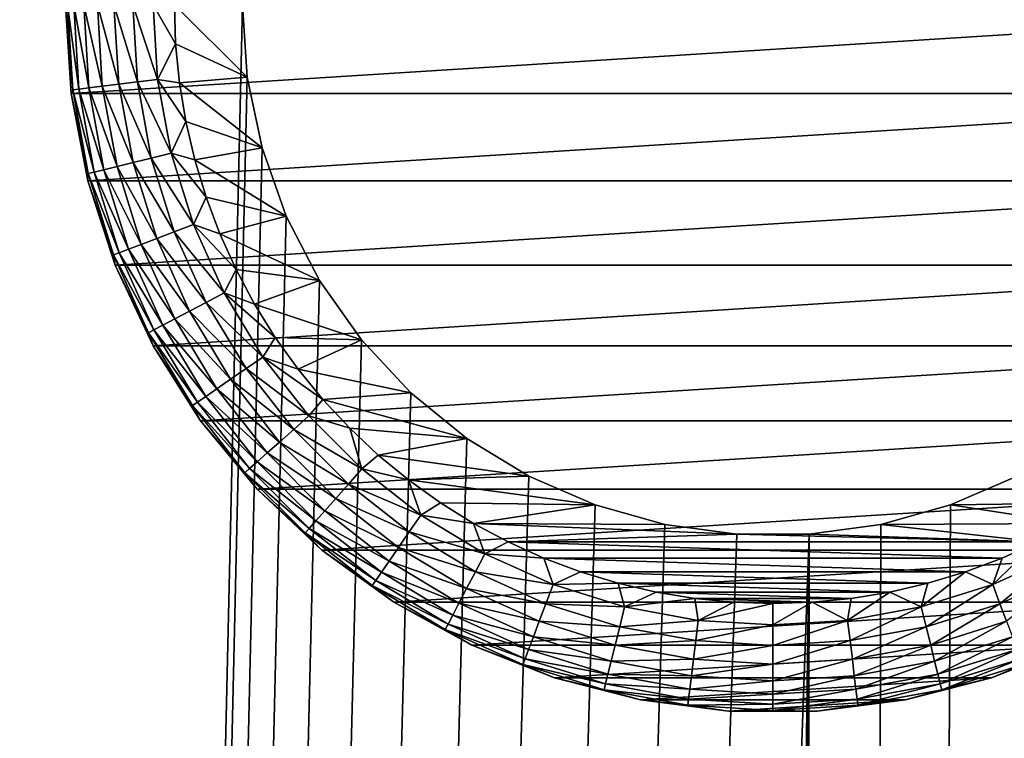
# Model space of a CAD drawing. Extents: x 0 to 500, y -78 to 1006.
# Tile 222 of 312: x 31 to 49, y 877 to 890. Entities that reach past the tile are written whole.
import ezdxf

# ---------------------------------------------------------------- set-up
doc = ezdxf.new("R2010")
doc.units = 0
doc.header["$LTSCALE"] = 65.185185
for name, color, linetype in [('38', 7, 'CONTINUOUS'), ('4', 7, 'CONTINUOUS'), ('43', 7, 'CONTINUOUS'), ('44', 7, 'CONTINUOUS'), ('46', 7, 'CONTINUOUS'), ('52', 7, 'CONTINUOUS'), ('6', 7, 'CONTINUOUS')]:
    doc.layers.add(name, color=color, linetype=linetype)

msp = doc.modelspace()

# ---------------------------------------------------------------- linework, layer by layer
at = {"layer": '38', "color": 7, "linetype": 'CONTINUOUS'}
for points in [[(35.25, 890.2, 15), (35.341, 888.872, 15), (35.25, 890.2, 26), (35.25, 890.2, 15)], [(35.25, 890.2, 26), (35.341, 888.872, 15), (35.341, 888.872, 26), (35.25, 890.2, 26)], [(35.341, 888.872, 15), (35.612, 887.569, 15), (35.341, 888.872, 26), (35.341, 888.872, 15)], [(35.341, 888.872, 26), (35.612, 887.569, 15), (35.612, 887.569, 26), (35.341, 888.872, 26)], [(35.612, 887.569, 15), (36.057, 886.316, 15), (35.612, 887.569, 26), (35.612, 887.569, 15)], [(35.612, 887.569, 26), (36.057, 886.316, 15), (36.057, 886.316, 26), (35.612, 887.569, 26)], [(36.057, 886.316, 15), (36.669, 885.134, 15), (36.057, 886.316, 26), (36.057, 886.316, 15)], [(36.057, 886.316, 26), (36.669, 885.134, 15), (36.669, 885.134, 26), (36.057, 886.316, 26)], [(36.669, 885.134, 15), (37.437, 884.047, 15), (36.669, 885.134, 26), (36.669, 885.134, 15)], [(36.669, 885.134, 26), (37.437, 884.047, 15), (37.437, 884.047, 26), (36.669, 885.134, 26)], [(37.437, 884.047, 15), (38.345, 883.074, 15), (37.437, 884.047, 26), (37.437, 884.047, 15)], [(37.437, 884.047, 26), (38.345, 883.074, 15), (38.345, 883.074, 26), (37.437, 884.047, 26)], [(38.345, 883.074, 15), (39.377, 882.235, 15), (38.345, 883.074, 26), (38.345, 883.074, 15)], [(38.345, 883.074, 26), (39.377, 882.235, 15), (39.377, 882.235, 26), (38.345, 883.074, 26)], [(39.377, 882.235, 15), (40.514, 881.543, 15), (39.377, 882.235, 26), (39.377, 882.235, 15)], [(39.377, 882.235, 26), (40.514, 881.543, 15), (40.514, 881.543, 26), (39.377, 882.235, 26)], [(40.514, 881.543, 15), (41.735, 881.013, 15), (40.514, 881.543, 26), (40.514, 881.543, 15)], [(40.514, 881.543, 26), (41.735, 881.013, 15), (41.735, 881.013, 26), (40.514, 881.543, 26)], [(48.265, 881.013, 15), (49.486, 881.543, 15), (48.265, 881.013, 26), (48.265, 881.013, 15)], [(48.265, 881.013, 26), (49.486, 881.543, 15), (49.486, 881.543, 26), (48.265, 881.013, 26)], [(41.735, 881.013, 15), (43.016, 880.654, 15), (41.735, 881.013, 26), (41.735, 881.013, 15)], [(41.735, 881.013, 26), (43.016, 880.654, 15), (43.016, 880.654, 26), (41.735, 881.013, 26)], [(46.984, 880.654, 15), (48.265, 881.013, 15), (46.984, 880.654, 26), (46.984, 880.654, 15)], [(46.984, 880.654, 26), (48.265, 881.013, 15), (48.265, 881.013, 26), (46.984, 880.654, 26)], [(43.016, 880.654, 15), (44.335, 880.473, 15), (43.016, 880.654, 26), (43.016, 880.654, 15)], [(43.016, 880.654, 26), (44.335, 880.473, 15), (44.335, 880.473, 26), (43.016, 880.654, 26)], [(45.665, 880.473, 15), (46.984, 880.654, 15), (45.665, 880.473, 26), (45.665, 880.473, 15)], [(45.665, 880.473, 26), (46.984, 880.654, 15), (46.984, 880.654, 26), (45.665, 880.473, 26)], [(44.335, 880.473, 15), (45.665, 880.473, 15), (44.335, 880.473, 26), (44.335, 880.473, 15)], [(44.335, 880.473, 26), (45.665, 880.473, 15), (45.665, 880.473, 26), (44.335, 880.473, 26)]]:
    msp.add_3dface(points, dxfattribs=at)
at = {"layer": '4', "color": 7, "linetype": 'CONTINUOUS'}
for points in [[(75, 998.4, -15), (75, 2, -15), (15, 998.4, -15), (75, 998.4, -15)], [(15, 998.4, -15), (75, 2, -15), (15, 2, -15), (15, 998.4, -15)]]:
    msp.add_3dface(points, dxfattribs=at)
at = {"layer": '43', "color": 7, "linetype": 'CONTINUOUS'}
for points in [[(35.25, 890.2, 26), (35.341, 888.872, 26), (34, 890.2, 26), (35.25, 890.2, 26)], [(34, 890.2, 26), (35.341, 888.872, 26), (34.024, 889.481, 26), (34, 890.2, 26)], [(34.024, 889.481, 26), (35.341, 888.872, 26), (34.094, 888.764, 26), (34.024, 889.481, 26)], [(35.341, 888.872, 26), (35.612, 887.569, 26), (34.094, 888.764, 26), (35.341, 888.872, 26)], [(34.094, 888.764, 26), (35.612, 887.569, 26), (34.211, 888.054, 26), (34.094, 888.764, 26)], [(34.211, 888.054, 26), (35.612, 887.569, 26), (34.375, 887.353, 26), (34.211, 888.054, 26)], [(35.612, 887.569, 26), (36.057, 886.316, 26), (34.375, 887.353, 26), (35.612, 887.569, 26)], [(34.375, 887.353, 26), (36.057, 886.316, 26), (34.584, 886.664, 26), (34.375, 887.353, 26)], [(34.584, 886.664, 26), (36.057, 886.316, 26), (34.837, 885.991, 26), (34.584, 886.664, 26)], [(36.057, 886.316, 26), (36.669, 885.134, 26), (34.837, 885.991, 26), (36.057, 886.316, 26)], [(34.837, 885.991, 26), (36.669, 885.134, 26), (35.134, 885.335, 26), (34.837, 885.991, 26)], [(35.134, 885.335, 26), (36.669, 885.134, 26), (35.474, 884.7, 26), (35.134, 885.335, 26)], [(36.669, 885.134, 26), (37.437, 884.047, 26), (35.474, 884.7, 26), (36.669, 885.134, 26)], [(35.474, 884.7, 26), (37.437, 884.047, 26), (35.854, 884.089, 26), (35.474, 884.7, 26)], [(35.854, 884.089, 26), (37.437, 884.047, 26), (36.273, 883.504, 26), (35.854, 884.089, 26)], [(37.437, 884.047, 26), (38.345, 883.074, 26), (36.273, 883.504, 26), (37.437, 884.047, 26)], [(36.273, 883.504, 26), (38.345, 883.074, 26), (36.73, 882.947, 26), (36.273, 883.504, 26)], [(38.345, 883.074, 26), (39.377, 882.235, 26), (36.73, 882.947, 26), (38.345, 883.074, 26)], [(36.73, 882.947, 26), (39.377, 882.235, 26), (37.222, 882.422, 26), (36.73, 882.947, 26)], [(37.222, 882.422, 26), (39.377, 882.235, 26), (37.747, 881.93, 26), (37.222, 882.422, 26)], [(39.377, 882.235, 26), (40.514, 881.543, 26), (37.747, 881.93, 26), (39.377, 882.235, 26)], [(37.747, 881.93, 26), (40.514, 881.543, 26), (38.304, 881.473, 26), (37.747, 881.93, 26)], [(40.514, 881.543, 26), (41.735, 881.013, 26), (38.304, 881.473, 26), (40.514, 881.543, 26)], [(38.304, 881.473, 26), (41.735, 881.013, 26), (38.889, 881.054, 26), (38.304, 881.473, 26)], [(48.265, 881.013, 26), (49.486, 881.543, 26), (51.111, 881.054, 26), (48.265, 881.013, 26)], [(38.889, 881.054, 26), (41.735, 881.013, 26), (39.5, 880.674, 26), (38.889, 881.054, 26)], [(50.5, 880.674, 26), (48.265, 881.013, 26), (51.111, 881.054, 26), (50.5, 880.674, 26)], [(41.735, 881.013, 26), (43.016, 880.654, 26), (39.5, 880.674, 26), (41.735, 881.013, 26)], [(46.984, 880.654, 26), (48.265, 881.013, 26), (50.5, 880.674, 26), (46.984, 880.654, 26)], [(43.016, 880.654, 26), (44.335, 880.473, 26), (39.5, 880.674, 26), (43.016, 880.654, 26)], [(39.5, 880.674, 26), (44.335, 880.473, 26), (40.135, 880.334, 26), (39.5, 880.674, 26)], [(49.865, 880.334, 26), (46.984, 880.654, 26), (50.5, 880.674, 26), (49.865, 880.334, 26)], [(45.665, 880.473, 26), (46.984, 880.654, 26), (49.865, 880.334, 26), (45.665, 880.473, 26)], [(40.135, 880.334, 26), (44.335, 880.473, 26), (49.865, 880.334, 26), (40.135, 880.334, 26)], [(40.79, 880.037, 26), (40.135, 880.334, 26), (49.21, 880.037, 26), (40.79, 880.037, 26)], [(49.21, 880.037, 26), (40.135, 880.334, 26), (49.865, 880.334, 26), (49.21, 880.037, 26)], [(44.335, 880.473, 26), (45.665, 880.473, 26), (49.865, 880.334, 26), (44.335, 880.473, 26)], [(41.464, 879.784, 26), (40.79, 880.037, 26), (48.536, 879.784, 26), (41.464, 879.784, 26)], [(48.536, 879.784, 26), (40.79, 880.037, 26), (49.21, 880.037, 26), (48.536, 879.784, 26)], [(42.153, 879.575, 26), (41.464, 879.784, 26), (47.847, 879.575, 26), (42.153, 879.575, 26)], [(47.847, 879.575, 26), (41.464, 879.784, 26), (48.536, 879.784, 26), (47.847, 879.575, 26)], [(42.854, 879.411, 26), (42.153, 879.575, 26), (47.146, 879.411, 26), (42.854, 879.411, 26)], [(47.146, 879.411, 26), (42.153, 879.575, 26), (47.847, 879.575, 26), (47.146, 879.411, 26)], [(43.564, 879.294, 26), (42.854, 879.411, 26), (46.436, 879.294, 26), (43.564, 879.294, 26)], [(46.436, 879.294, 26), (42.854, 879.411, 26), (47.146, 879.411, 26), (46.436, 879.294, 26)], [(44.281, 879.224, 26), (43.564, 879.294, 26), (45.719, 879.224, 26), (44.281, 879.224, 26)], [(45.719, 879.224, 26), (43.564, 879.294, 26), (46.436, 879.294, 26), (45.719, 879.224, 26)], [(45, 879.2, 26), (44.281, 879.224, 26), (45.719, 879.224, 26), (45, 879.2, 26)]]:
    msp.add_3dface(points, dxfattribs=at)
at = {"layer": '44', "color": 7, "linetype": 'CONTINUOUS'}
for points in [[(32.103, 888.571, 76), (58, 890.2, 76), (32, 890.2, 76), (32.103, 888.571, 76)], [(57.897, 888.571, 76), (58, 890.2, 76), (32.103, 888.571, 76), (57.897, 888.571, 76)], [(32.408, 886.967, 76), (57.897, 888.571, 76), (32.103, 888.571, 76), (32.408, 886.967, 76)], [(57.592, 886.967, 76), (57.897, 888.571, 76), (32.408, 886.967, 76), (57.592, 886.967, 76)], [(32.913, 885.414, 76), (57.592, 886.967, 76), (32.408, 886.967, 76), (32.913, 885.414, 76)], [(57.087, 885.414, 76), (57.592, 886.967, 76), (32.913, 885.414, 76), (57.087, 885.414, 76)], [(33.608, 883.937, 76), (57.087, 885.414, 76), (32.913, 885.414, 76), (33.608, 883.937, 76)], [(56.392, 883.937, 76), (57.087, 885.414, 76), (33.608, 883.937, 76), (56.392, 883.937, 76)], [(34.483, 882.559, 76), (56.392, 883.937, 76), (33.608, 883.937, 76), (34.483, 882.559, 76)], [(55.517, 882.559, 76), (56.392, 883.937, 76), (34.483, 882.559, 76), (55.517, 882.559, 76)], [(35.523, 881.301, 76), (55.517, 882.559, 76), (34.483, 882.559, 76), (35.523, 881.301, 76)], [(54.477, 881.301, 76), (55.517, 882.559, 76), (35.523, 881.301, 76), (54.477, 881.301, 76)], [(36.713, 880.183, 76), (54.477, 881.301, 76), (35.523, 881.301, 76), (36.713, 880.183, 76)], [(53.287, 880.183, 76), (54.477, 881.301, 76), (36.713, 880.183, 76), (53.287, 880.183, 76)], [(38.034, 879.224, 76), (53.287, 880.183, 76), (36.713, 880.183, 76), (38.034, 879.224, 76)], [(51.966, 879.224, 76), (53.287, 880.183, 76), (38.034, 879.224, 76), (51.966, 879.224, 76)], [(39.465, 878.437, 76), (51.966, 879.224, 76), (38.034, 879.224, 76), (39.465, 878.437, 76)], [(50.535, 878.437, 76), (51.966, 879.224, 76), (39.465, 878.437, 76), (50.535, 878.437, 76)], [(40.983, 877.836, 76), (50.535, 878.437, 76), (39.465, 878.437, 76), (40.983, 877.836, 76)], [(49.017, 877.836, 76), (50.535, 878.437, 76), (40.983, 877.836, 76), (49.017, 877.836, 76)], [(42.564, 877.43, 76), (49.017, 877.836, 76), (40.983, 877.836, 76), (42.564, 877.43, 76)], [(47.436, 877.43, 76), (49.017, 877.836, 76), (42.564, 877.43, 76), (47.436, 877.43, 76)], [(44.184, 877.226, 76), (47.436, 877.43, 76), (42.564, 877.43, 76), (44.184, 877.226, 76)], [(45.816, 877.226, 76), (47.436, 877.43, 76), (44.184, 877.226, 76), (45.816, 877.226, 76)]]:
    msp.add_3dface(points, dxfattribs=at)
at = {"layer": '46', "color": 7, "linetype": 'CONTINUOUS'}
for points in [[(32.103, 888.571, 76), (32, 890.2, 76), (32.103, 888.571, 28), (32.103, 888.571, 76)], [(32, 890.2, 76), (32, 890.2, 28), (32.103, 888.571, 28), (32, 890.2, 76)], [(32.408, 886.967, 76), (32.103, 888.571, 76), (32.408, 886.967, 28), (32.408, 886.967, 76)], [(32.408, 886.967, 28), (32.103, 888.571, 76), (32.103, 888.571, 28), (32.408, 886.967, 28)], [(32.913, 885.414, 76), (32.408, 886.967, 76), (32.913, 885.414, 28), (32.913, 885.414, 76)], [(32.913, 885.414, 28), (32.408, 886.967, 76), (32.408, 886.967, 28), (32.913, 885.414, 28)], [(33.608, 883.937, 76), (32.913, 885.414, 76), (33.608, 883.937, 28), (33.608, 883.937, 76)], [(33.608, 883.937, 28), (32.913, 885.414, 76), (32.913, 885.414, 28), (33.608, 883.937, 28)], [(34.483, 882.559, 76), (33.608, 883.937, 76), (34.483, 882.559, 28), (34.483, 882.559, 76)], [(34.483, 882.559, 28), (33.608, 883.937, 76), (33.608, 883.937, 28), (34.483, 882.559, 28)], [(35.523, 881.301, 76), (34.483, 882.559, 76), (35.523, 881.301, 28), (35.523, 881.301, 76)], [(35.523, 881.301, 28), (34.483, 882.559, 76), (34.483, 882.559, 28), (35.523, 881.301, 28)], [(36.713, 880.183, 76), (35.523, 881.301, 76), (36.713, 880.183, 28), (36.713, 880.183, 76)], [(36.713, 880.183, 28), (35.523, 881.301, 76), (35.523, 881.301, 28), (36.713, 880.183, 28)], [(38.034, 879.224, 76), (36.713, 880.183, 76), (38.034, 879.224, 28), (38.034, 879.224, 76)], [(38.034, 879.224, 28), (36.713, 880.183, 76), (36.713, 880.183, 28), (38.034, 879.224, 28)], [(39.465, 878.437, 76), (38.034, 879.224, 76), (39.465, 878.437, 28), (39.465, 878.437, 76)], [(39.465, 878.437, 28), (38.034, 879.224, 76), (38.034, 879.224, 28), (39.465, 878.437, 28)], [(40.983, 877.836, 76), (39.465, 878.437, 76), (40.983, 877.836, 28), (40.983, 877.836, 76)], [(40.983, 877.836, 28), (39.465, 878.437, 76), (39.465, 878.437, 28), (40.983, 877.836, 28)], [(50.535, 878.437, 76), (49.017, 877.836, 76), (50.535, 878.437, 28), (50.535, 878.437, 76)], [(50.535, 878.437, 28), (49.017, 877.836, 76), (49.017, 877.836, 28), (50.535, 878.437, 28)], [(42.564, 877.43, 76), (40.983, 877.836, 76), (42.564, 877.43, 28), (42.564, 877.43, 76)], [(42.564, 877.43, 28), (40.983, 877.836, 76), (40.983, 877.836, 28), (42.564, 877.43, 28)], [(49.017, 877.836, 76), (47.436, 877.43, 76), (49.017, 877.836, 28), (49.017, 877.836, 76)], [(49.017, 877.836, 28), (47.436, 877.43, 76), (47.436, 877.43, 28), (49.017, 877.836, 28)], [(44.184, 877.226, 76), (42.564, 877.43, 76), (44.184, 877.226, 28), (44.184, 877.226, 76)], [(44.184, 877.226, 28), (42.564, 877.43, 76), (42.564, 877.43, 28), (44.184, 877.226, 28)], [(47.436, 877.43, 76), (45.816, 877.226, 76), (47.436, 877.43, 28), (47.436, 877.43, 76)], [(47.436, 877.43, 28), (45.816, 877.226, 76), (45.816, 877.226, 28), (47.436, 877.43, 28)], [(45.816, 877.226, 76), (44.184, 877.226, 76), (45.816, 877.226, 28), (45.816, 877.226, 76)], [(45.816, 877.226, 28), (44.184, 877.226, 76), (44.184, 877.226, 28), (45.816, 877.226, 28)]]:
    msp.add_3dface(points, dxfattribs=at)
at = {"layer": '52', "color": 7, "linetype": 'CONTINUOUS'}
for points in [[(32.103, 888.571, 28), (32, 890.2, 28), (32.132, 888.638, 27.612), (32.103, 888.571, 28)], [(32, 890.2, 28), (32.038, 890.2, 27.612), (32.132, 888.638, 27.612), (32, 890.2, 28)], [(32.151, 890.2, 27.236), (32.245, 888.651, 27.236), (32.038, 890.2, 27.612), (32.151, 890.2, 27.236)], [(32.038, 890.2, 27.612), (32.245, 888.651, 27.236), (32.132, 888.638, 27.612), (32.038, 890.2, 27.612)], [(32.336, 890.2, 26.89), (32.429, 888.674, 26.89), (32.151, 890.2, 27.236), (32.336, 890.2, 26.89)], [(32.151, 890.2, 27.236), (32.429, 888.674, 26.89), (32.245, 888.651, 27.236), (32.151, 890.2, 27.236)], [(32.585, 890.2, 26.587), (32.675, 888.704, 26.587), (32.336, 890.2, 26.89), (32.585, 890.2, 26.587)], [(32.336, 890.2, 26.89), (32.675, 888.704, 26.587), (32.429, 888.674, 26.89), (32.336, 890.2, 26.89)], [(32.888, 890.2, 26.337), (32.977, 888.74, 26.337), (32.585, 890.2, 26.587), (32.888, 890.2, 26.337)], [(32.585, 890.2, 26.587), (32.977, 888.74, 26.337), (32.675, 888.704, 26.587), (32.585, 890.2, 26.587)], [(33.234, 890.2, 26.152), (33.32, 888.782, 26.152), (32.888, 890.2, 26.337), (33.234, 890.2, 26.152)], [(32.888, 890.2, 26.337), (33.32, 888.782, 26.152), (32.977, 888.74, 26.337), (32.888, 890.2, 26.337)], [(33.61, 890.2, 26.038), (33.693, 888.827, 26.038), (33.234, 890.2, 26.152), (33.61, 890.2, 26.038)], [(33.234, 890.2, 26.152), (33.693, 888.827, 26.038), (33.32, 888.782, 26.152), (33.234, 890.2, 26.152)], [(34, 890.2, 26), (34.024, 889.481, 26), (33.61, 890.2, 26.038), (34, 890.2, 26)], [(33.61, 890.2, 26.038), (34.024, 889.481, 26), (33.693, 888.827, 26.038), (33.61, 890.2, 26.038)], [(34.024, 889.481, 26), (34.094, 888.764, 26), (33.693, 888.827, 26.038), (34.024, 889.481, 26)], [(33.693, 888.827, 26.038), (33.941, 887.474, 26.038), (33.32, 888.782, 26.152), (33.693, 888.827, 26.038)], [(34.094, 888.764, 26), (34.211, 888.054, 26), (33.693, 888.827, 26.038), (34.094, 888.764, 26)], [(33.693, 888.827, 26.038), (34.211, 888.054, 26), (33.941, 887.474, 26.038), (33.693, 888.827, 26.038)], [(32.103, 888.571, 28), (32.132, 888.638, 27.612), (32.415, 887.098, 27.612), (32.103, 888.571, 28)], [(32.245, 888.651, 27.236), (32.525, 887.125, 27.236), (32.132, 888.638, 27.612), (32.245, 888.651, 27.236)], [(32.132, 888.638, 27.612), (32.525, 887.125, 27.236), (32.415, 887.098, 27.612), (32.132, 888.638, 27.612)], [(32.429, 888.674, 26.89), (32.704, 887.169, 26.89), (32.245, 888.651, 27.236), (32.429, 888.674, 26.89)], [(32.245, 888.651, 27.236), (32.704, 887.169, 26.89), (32.525, 887.125, 27.236), (32.245, 888.651, 27.236)], [(32.675, 888.704, 26.587), (32.946, 887.229, 26.587), (32.429, 888.674, 26.89), (32.675, 888.704, 26.587)], [(32.429, 888.674, 26.89), (32.946, 887.229, 26.587), (32.704, 887.169, 26.89), (32.429, 888.674, 26.89)], [(32.977, 888.74, 26.337), (33.24, 887.301, 26.337), (32.675, 888.704, 26.587), (32.977, 888.74, 26.337)], [(32.675, 888.704, 26.587), (33.24, 887.301, 26.337), (32.946, 887.229, 26.587), (32.675, 888.704, 26.587)], [(33.32, 888.782, 26.152), (33.576, 887.384, 26.152), (32.977, 888.74, 26.337), (33.32, 888.782, 26.152)], [(32.977, 888.74, 26.337), (33.576, 887.384, 26.152), (33.24, 887.301, 26.337), (32.977, 888.74, 26.337)], [(33.32, 888.782, 26.152), (33.941, 887.474, 26.038), (33.576, 887.384, 26.152), (33.32, 888.782, 26.152)], [(32.408, 886.967, 28), (32.103, 888.571, 28), (32.415, 887.098, 27.612), (32.408, 886.967, 28)], [(34.211, 888.054, 26), (34.375, 887.353, 26), (33.941, 887.474, 26.038), (34.211, 888.054, 26)], [(33.576, 887.384, 26.152), (33.999, 886.028, 26.152), (33.24, 887.301, 26.337), (33.576, 887.384, 26.152)], [(33.941, 887.474, 26.038), (34.35, 886.161, 26.038), (33.576, 887.384, 26.152), (33.941, 887.474, 26.038)], [(33.576, 887.384, 26.152), (34.35, 886.161, 26.038), (33.999, 886.028, 26.152), (33.576, 887.384, 26.152)], [(34.375, 887.353, 26), (34.584, 886.664, 26), (33.941, 887.474, 26.038), (34.375, 887.353, 26)], [(33.941, 887.474, 26.038), (34.584, 886.664, 26), (34.35, 886.161, 26.038), (33.941, 887.474, 26.038)], [(32.946, 887.229, 26.587), (33.392, 885.798, 26.587), (32.704, 887.169, 26.89), (32.946, 887.229, 26.587)], [(33.24, 887.301, 26.337), (33.675, 885.905, 26.337), (32.946, 887.229, 26.587), (33.24, 887.301, 26.337)], [(32.946, 887.229, 26.587), (33.675, 885.905, 26.337), (33.392, 885.798, 26.587), (32.946, 887.229, 26.587)], [(33.24, 887.301, 26.337), (33.999, 886.028, 26.152), (33.675, 885.905, 26.337), (33.24, 887.301, 26.337)], [(32.408, 886.967, 28), (32.415, 887.098, 27.612), (32.88, 885.604, 27.612), (32.408, 886.967, 28)], [(32.525, 887.125, 27.236), (32.986, 885.644, 27.236), (32.415, 887.098, 27.612), (32.525, 887.125, 27.236)], [(32.415, 887.098, 27.612), (32.986, 885.644, 27.236), (32.88, 885.604, 27.612), (32.415, 887.098, 27.612)], [(32.704, 887.169, 26.89), (33.159, 885.709, 26.89), (32.525, 887.125, 27.236), (32.704, 887.169, 26.89)], [(32.525, 887.125, 27.236), (33.159, 885.709, 26.89), (32.986, 885.644, 27.236), (32.525, 887.125, 27.236)], [(32.704, 887.169, 26.89), (33.392, 885.798, 26.587), (33.159, 885.709, 26.89), (32.704, 887.169, 26.89)], [(32.913, 885.414, 28), (32.408, 886.967, 28), (32.88, 885.604, 27.612), (32.913, 885.414, 28)], [(34.584, 886.664, 26), (34.837, 885.991, 26), (34.35, 886.161, 26.038), (34.584, 886.664, 26)], [(34.35, 886.161, 26.038), (34.914, 884.907, 26.038), (33.999, 886.028, 26.152), (34.35, 886.161, 26.038)], [(34.837, 885.991, 26), (35.134, 885.335, 26), (34.35, 886.161, 26.038), (34.837, 885.991, 26)], [(34.35, 886.161, 26.038), (35.134, 885.335, 26), (34.914, 884.907, 26.038), (34.35, 886.161, 26.038)], [(33.999, 886.028, 26.152), (34.582, 884.732, 26.152), (33.675, 885.905, 26.337), (33.999, 886.028, 26.152)], [(33.999, 886.028, 26.152), (34.914, 884.907, 26.038), (34.582, 884.732, 26.152), (33.999, 886.028, 26.152)], [(33.392, 885.798, 26.587), (34.007, 884.43, 26.587), (33.159, 885.709, 26.89), (33.392, 885.798, 26.587)], [(33.675, 885.905, 26.337), (34.276, 884.571, 26.337), (33.392, 885.798, 26.587), (33.675, 885.905, 26.337)], [(33.392, 885.798, 26.587), (34.276, 884.571, 26.337), (34.007, 884.43, 26.587), (33.392, 885.798, 26.587)], [(33.675, 885.905, 26.337), (34.582, 884.732, 26.152), (34.276, 884.571, 26.337), (33.675, 885.905, 26.337)], [(32.986, 885.644, 27.236), (33.623, 884.229, 27.236), (32.88, 885.604, 27.612), (32.986, 885.644, 27.236)], [(32.913, 885.414, 28), (32.88, 885.604, 27.612), (33.523, 884.176, 27.612), (32.913, 885.414, 28)], [(32.88, 885.604, 27.612), (33.623, 884.229, 27.236), (33.523, 884.176, 27.612), (32.88, 885.604, 27.612)], [(33.159, 885.709, 26.89), (33.787, 884.315, 26.89), (32.986, 885.644, 27.236), (33.159, 885.709, 26.89)], [(32.986, 885.644, 27.236), (33.787, 884.315, 26.89), (33.623, 884.229, 27.236), (32.986, 885.644, 27.236)], [(33.159, 885.709, 26.89), (34.007, 884.43, 26.587), (33.787, 884.315, 26.89), (33.159, 885.709, 26.89)], [(33.608, 883.937, 28), (32.913, 885.414, 28), (33.523, 884.176, 27.612), (33.608, 883.937, 28)], [(35.134, 885.335, 26), (35.474, 884.7, 26), (34.914, 884.907, 26.038), (35.134, 885.335, 26)], [(34.914, 884.907, 26.038), (35.626, 883.73, 26.038), (34.582, 884.732, 26.152), (34.914, 884.907, 26.038)], [(35.474, 884.7, 26), (35.854, 884.089, 26), (34.914, 884.907, 26.038), (35.474, 884.7, 26)], [(34.914, 884.907, 26.038), (35.854, 884.089, 26), (35.626, 883.73, 26.038), (34.914, 884.907, 26.038)], [(34.582, 884.732, 26.152), (35.317, 883.516, 26.152), (34.276, 884.571, 26.337), (34.582, 884.732, 26.152)], [(34.582, 884.732, 26.152), (35.626, 883.73, 26.038), (35.317, 883.516, 26.152), (34.582, 884.732, 26.152)], [(34.276, 884.571, 26.337), (35.032, 883.32, 26.337), (34.007, 884.43, 26.587), (34.276, 884.571, 26.337)], [(34.276, 884.571, 26.337), (35.317, 883.516, 26.152), (35.032, 883.32, 26.337), (34.276, 884.571, 26.337)], [(33.787, 884.315, 26.89), (34.578, 883.006, 26.89), (33.623, 884.229, 27.236), (33.787, 884.315, 26.89)], [(34.007, 884.43, 26.587), (34.783, 883.147, 26.587), (33.787, 884.315, 26.89), (34.007, 884.43, 26.587)], [(33.787, 884.315, 26.89), (34.783, 883.147, 26.587), (34.578, 883.006, 26.89), (33.787, 884.315, 26.89)], [(34.007, 884.43, 26.587), (35.032, 883.32, 26.337), (34.783, 883.147, 26.587), (34.007, 884.43, 26.587)], [(33.623, 884.229, 27.236), (34.426, 882.901, 27.236), (33.523, 884.176, 27.612), (33.623, 884.229, 27.236)], [(33.608, 883.937, 28), (33.523, 884.176, 27.612), (34.332, 882.837, 27.612), (33.608, 883.937, 28)], [(33.523, 884.176, 27.612), (34.426, 882.901, 27.236), (34.332, 882.837, 27.612), (33.523, 884.176, 27.612)], [(33.623, 884.229, 27.236), (34.578, 883.006, 26.89), (34.426, 882.901, 27.236), (33.623, 884.229, 27.236)], [(34.483, 882.559, 28), (33.608, 883.937, 28), (34.332, 882.837, 27.612), (34.483, 882.559, 28)], [(35.854, 884.089, 26), (36.273, 883.504, 26), (35.626, 883.73, 26.038), (35.854, 884.089, 26)], [(35.626, 883.73, 26.038), (36.474, 882.647, 26.038), (35.317, 883.516, 26.152), (35.626, 883.73, 26.038)], [(36.273, 883.504, 26), (36.73, 882.947, 26), (35.626, 883.73, 26.038), (36.273, 883.504, 26)], [(35.626, 883.73, 26.038), (36.73, 882.947, 26), (36.474, 882.647, 26.038), (35.626, 883.73, 26.038)], [(35.317, 883.516, 26.152), (36.193, 882.398, 26.152), (35.032, 883.32, 26.337), (35.317, 883.516, 26.152)], [(35.317, 883.516, 26.152), (36.474, 882.647, 26.038), (36.193, 882.398, 26.152), (35.317, 883.516, 26.152)], [(35.032, 883.32, 26.337), (35.934, 882.168, 26.337), (34.783, 883.147, 26.587), (35.032, 883.32, 26.337)], [(35.032, 883.32, 26.337), (36.193, 882.398, 26.152), (35.934, 882.168, 26.337), (35.032, 883.32, 26.337)], [(34.783, 883.147, 26.587), (35.707, 881.967, 26.587), (34.578, 883.006, 26.89), (34.783, 883.147, 26.587)], [(34.783, 883.147, 26.587), (35.934, 882.168, 26.337), (35.707, 881.967, 26.587), (34.783, 883.147, 26.587)], [(34.426, 882.901, 27.236), (35.383, 881.68, 27.236), (34.332, 882.837, 27.612), (34.426, 882.901, 27.236)], [(34.483, 882.559, 28), (34.332, 882.837, 27.612), (35.298, 881.605, 27.612), (34.483, 882.559, 28)], [(34.332, 882.837, 27.612), (35.383, 881.68, 27.236), (35.298, 881.605, 27.612), (34.332, 882.837, 27.612)], [(34.578, 883.006, 26.89), (35.521, 881.802, 26.89), (34.426, 882.901, 27.236), (34.578, 883.006, 26.89)], [(34.426, 882.901, 27.236), (35.521, 881.802, 26.89), (35.383, 881.68, 27.236), (34.426, 882.901, 27.236)], [(34.578, 883.006, 26.89), (35.707, 881.967, 26.587), (35.521, 881.802, 26.89), (34.578, 883.006, 26.89)], [(36.73, 882.947, 26), (37.222, 882.422, 26), (36.474, 882.647, 26.038), (36.73, 882.947, 26)], [(35.523, 881.301, 28), (34.483, 882.559, 28), (35.298, 881.605, 27.612), (35.523, 881.301, 28)], [(36.474, 882.647, 26.038), (37.447, 881.674, 26.038), (36.193, 882.398, 26.152), (36.474, 882.647, 26.038)], [(36.474, 882.647, 26.038), (37.222, 882.422, 26), (37.447, 881.674, 26.038), (36.474, 882.647, 26.038)], [(36.193, 882.398, 26.152), (37.198, 881.393, 26.152), (35.934, 882.168, 26.337), (36.193, 882.398, 26.152)], [(36.193, 882.398, 26.152), (37.447, 881.674, 26.038), (37.198, 881.393, 26.152), (36.193, 882.398, 26.152)], [(37.222, 882.422, 26), (37.747, 881.93, 26), (37.447, 881.674, 26.038), (37.222, 882.422, 26)], [(35.934, 882.168, 26.337), (36.968, 881.134, 26.337), (35.707, 881.967, 26.587), (35.934, 882.168, 26.337)], [(35.934, 882.168, 26.337), (37.198, 881.393, 26.152), (36.968, 881.134, 26.337), (35.934, 882.168, 26.337)], [(35.707, 881.967, 26.587), (36.767, 880.907, 26.587), (35.521, 881.802, 26.89), (35.707, 881.967, 26.587)], [(35.707, 881.967, 26.587), (36.968, 881.134, 26.337), (36.767, 880.907, 26.587), (35.707, 881.967, 26.587)], [(37.747, 881.93, 26), (38.304, 881.473, 26), (37.447, 881.674, 26.038), (37.747, 881.93, 26)], [(35.521, 881.802, 26.89), (36.602, 880.721, 26.89), (35.383, 881.68, 27.236), (35.521, 881.802, 26.89)], [(35.521, 881.802, 26.89), (36.767, 880.907, 26.587), (36.602, 880.721, 26.89), (35.521, 881.802, 26.89)], [(35.383, 881.68, 27.236), (36.48, 880.583, 27.236), (35.298, 881.605, 27.612), (35.383, 881.68, 27.236)], [(35.523, 881.301, 28), (35.298, 881.605, 27.612), (36.405, 880.498, 27.612), (35.523, 881.301, 28)], [(35.298, 881.605, 27.612), (36.48, 880.583, 27.236), (36.405, 880.498, 27.612), (35.298, 881.605, 27.612)], [(35.383, 881.68, 27.236), (36.602, 880.721, 26.89), (36.48, 880.583, 27.236), (35.383, 881.68, 27.236)], [(37.447, 881.674, 26.038), (38.53, 880.826, 26.038), (37.198, 881.393, 26.152), (37.447, 881.674, 26.038)], [(37.447, 881.674, 26.038), (38.304, 881.473, 26), (38.53, 880.826, 26.038), (37.447, 881.674, 26.038)], [(37.198, 881.393, 26.152), (38.316, 880.517, 26.152), (36.968, 881.134, 26.337), (37.198, 881.393, 26.152)], [(37.198, 881.393, 26.152), (38.53, 880.826, 26.038), (38.316, 880.517, 26.152), (37.198, 881.393, 26.152)], [(38.304, 881.473, 26), (38.889, 881.054, 26), (38.53, 880.826, 26.038), (38.304, 881.473, 26)], [(36.713, 880.183, 28), (35.523, 881.301, 28), (36.405, 880.498, 27.612), (36.713, 880.183, 28)], [(36.968, 881.134, 26.337), (38.12, 880.232, 26.337), (36.767, 880.907, 26.587), (36.968, 881.134, 26.337)], [(36.968, 881.134, 26.337), (38.316, 880.517, 26.152), (38.12, 880.232, 26.337), (36.968, 881.134, 26.337)], [(38.889, 881.054, 26), (39.5, 880.674, 26), (38.53, 880.826, 26.038), (38.889, 881.054, 26)], [(36.767, 880.907, 26.587), (37.947, 879.983, 26.587), (36.602, 880.721, 26.89), (36.767, 880.907, 26.587)], [(36.767, 880.907, 26.587), (38.12, 880.232, 26.337), (37.947, 879.983, 26.587), (36.767, 880.907, 26.587)], [(36.602, 880.721, 26.89), (37.806, 879.778, 26.89), (36.48, 880.583, 27.236), (36.602, 880.721, 26.89)], [(36.602, 880.721, 26.89), (37.947, 879.983, 26.587), (37.806, 879.778, 26.89), (36.602, 880.721, 26.89)], [(38.53, 880.826, 26.038), (39.707, 880.114, 26.038), (38.316, 880.517, 26.152), (38.53, 880.826, 26.038)], [(38.53, 880.826, 26.038), (39.5, 880.674, 26), (39.707, 880.114, 26.038), (38.53, 880.826, 26.038)], [(39.5, 880.674, 26), (40.135, 880.334, 26), (39.707, 880.114, 26.038), (39.5, 880.674, 26)], [(36.48, 880.583, 27.236), (37.701, 879.626, 27.236), (36.405, 880.498, 27.612), (36.48, 880.583, 27.236)], [(36.713, 880.183, 28), (36.405, 880.498, 27.612), (37.637, 879.532, 27.612), (36.713, 880.183, 28)], [(36.405, 880.498, 27.612), (37.701, 879.626, 27.236), (37.637, 879.532, 27.612), (36.405, 880.498, 27.612)], [(36.48, 880.583, 27.236), (37.806, 879.778, 26.89), (37.701, 879.626, 27.236), (36.48, 880.583, 27.236)], [(38.316, 880.517, 26.152), (39.532, 879.782, 26.152), (38.12, 880.232, 26.337), (38.316, 880.517, 26.152)], [(38.316, 880.517, 26.152), (39.707, 880.114, 26.038), (39.532, 879.782, 26.152), (38.316, 880.517, 26.152)], [(40.135, 880.334, 26), (40.79, 880.037, 26), (39.707, 880.114, 26.038), (40.135, 880.334, 26)], [(49.21, 880.037, 26), (49.865, 880.334, 26), (49.039, 879.55, 26.038), (49.21, 880.037, 26)], [(49.039, 879.55, 26.038), (49.865, 880.334, 26), (50.293, 880.114, 26.038), (49.039, 879.55, 26.038)], [(38.034, 879.224, 28), (36.713, 880.183, 28), (37.637, 879.532, 27.612), (38.034, 879.224, 28)], [(38.12, 880.232, 26.337), (39.371, 879.476, 26.337), (37.947, 879.983, 26.587), (38.12, 880.232, 26.337)], [(38.12, 880.232, 26.337), (39.532, 879.782, 26.152), (39.371, 879.476, 26.337), (38.12, 880.232, 26.337)], [(37.947, 879.983, 26.587), (39.23, 879.207, 26.587), (37.806, 879.778, 26.89), (37.947, 879.983, 26.587)], [(37.947, 879.983, 26.587), (39.371, 879.476, 26.337), (39.23, 879.207, 26.587), (37.947, 879.983, 26.587)], [(39.707, 880.114, 26.038), (40.961, 879.55, 26.038), (39.532, 879.782, 26.152), (39.707, 880.114, 26.038)], [(39.707, 880.114, 26.038), (40.79, 880.037, 26), (40.961, 879.55, 26.038), (39.707, 880.114, 26.038)], [(40.79, 880.037, 26), (41.464, 879.784, 26), (40.961, 879.55, 26.038), (40.79, 880.037, 26)], [(48.536, 879.784, 26), (49.21, 880.037, 26), (49.039, 879.55, 26.038), (48.536, 879.784, 26)], [(49.039, 879.55, 26.038), (50.293, 880.114, 26.038), (49.172, 879.199, 26.152), (49.039, 879.55, 26.038)], [(49.172, 879.199, 26.152), (50.293, 880.114, 26.038), (50.468, 879.782, 26.152), (49.172, 879.199, 26.152)], [(37.806, 879.778, 26.89), (39.115, 878.987, 26.89), (37.701, 879.626, 27.236), (37.806, 879.778, 26.89)], [(37.806, 879.778, 26.89), (39.23, 879.207, 26.587), (39.115, 878.987, 26.89), (37.806, 879.778, 26.89)], [(39.532, 879.782, 26.152), (40.828, 879.199, 26.152), (39.371, 879.476, 26.337), (39.532, 879.782, 26.152)], [(39.532, 879.782, 26.152), (40.961, 879.55, 26.038), (40.828, 879.199, 26.152), (39.532, 879.782, 26.152)], [(41.464, 879.784, 26), (42.153, 879.575, 26), (40.961, 879.55, 26.038), (41.464, 879.784, 26)], [(47.847, 879.575, 26), (48.536, 879.784, 26), (47.726, 879.141, 26.038), (47.847, 879.575, 26)], [(47.726, 879.141, 26.038), (48.536, 879.784, 26), (49.039, 879.55, 26.038), (47.726, 879.141, 26.038)], [(49.172, 879.199, 26.152), (50.468, 879.782, 26.152), (49.295, 878.875, 26.337), (49.172, 879.199, 26.152)], [(37.701, 879.626, 27.236), (39.029, 878.823, 27.236), (37.637, 879.532, 27.612), (37.701, 879.626, 27.236)], [(37.701, 879.626, 27.236), (39.115, 878.987, 26.89), (39.029, 878.823, 27.236), (37.701, 879.626, 27.236)], [(38.034, 879.224, 28), (37.637, 879.532, 27.612), (38.976, 878.723, 27.612), (38.034, 879.224, 28)], [(37.637, 879.532, 27.612), (39.029, 878.823, 27.236), (38.976, 878.723, 27.612), (37.637, 879.532, 27.612)], [(39.371, 879.476, 26.337), (40.705, 878.875, 26.337), (39.23, 879.207, 26.587), (39.371, 879.476, 26.337)], [(39.371, 879.476, 26.337), (40.828, 879.199, 26.152), (40.705, 878.875, 26.337), (39.371, 879.476, 26.337)], [(40.961, 879.55, 26.038), (42.274, 879.141, 26.038), (40.828, 879.199, 26.152), (40.961, 879.55, 26.038)], [(40.961, 879.55, 26.038), (42.153, 879.575, 26), (42.274, 879.141, 26.038), (40.961, 879.55, 26.038)], [(42.153, 879.575, 26), (42.854, 879.411, 26), (42.274, 879.141, 26.038), (42.153, 879.575, 26)], [(42.854, 879.411, 26), (43.564, 879.294, 26), (42.274, 879.141, 26.038), (42.854, 879.411, 26)], [(46.436, 879.294, 26), (47.146, 879.411, 26), (46.373, 878.893, 26.038), (46.436, 879.294, 26)], [(46.373, 878.893, 26.038), (47.146, 879.411, 26), (47.726, 879.141, 26.038), (46.373, 878.893, 26.038)], [(47.146, 879.411, 26), (47.847, 879.575, 26), (47.726, 879.141, 26.038), (47.146, 879.411, 26)], [(47.726, 879.141, 26.038), (49.039, 879.55, 26.038), (47.816, 878.776, 26.152), (47.726, 879.141, 26.038)], [(47.816, 878.776, 26.152), (49.039, 879.55, 26.038), (49.172, 879.199, 26.152), (47.816, 878.776, 26.152)], [(39.465, 878.437, 28), (38.034, 879.224, 28), (38.976, 878.723, 27.612), (39.465, 878.437, 28)], [(42.274, 879.141, 26.038), (43.564, 879.294, 26), (43.627, 878.893, 26.038), (42.274, 879.141, 26.038)], [(43.564, 879.294, 26), (44.281, 879.224, 26), (43.627, 878.893, 26.038), (43.564, 879.294, 26)], [(44.281, 879.224, 26), (45, 879.2, 26), (43.627, 878.893, 26.038), (44.281, 879.224, 26)], [(45, 879.2, 26), (45.719, 879.224, 26), (45, 878.81, 26.038), (45, 879.2, 26)], [(45, 878.81, 26.038), (45.719, 879.224, 26), (46.373, 878.893, 26.038), (45, 878.81, 26.038)], [(45.719, 879.224, 26), (46.436, 879.294, 26), (46.373, 878.893, 26.038), (45.719, 879.224, 26)], [(39.23, 879.207, 26.587), (40.598, 878.592, 26.587), (39.115, 878.987, 26.89), (39.23, 879.207, 26.587)], [(39.23, 879.207, 26.587), (40.705, 878.875, 26.337), (40.598, 878.592, 26.587), (39.23, 879.207, 26.587)], [(40.828, 879.199, 26.152), (42.184, 878.776, 26.152), (40.705, 878.875, 26.337), (40.828, 879.199, 26.152)], [(40.828, 879.199, 26.152), (42.274, 879.141, 26.038), (42.184, 878.776, 26.152), (40.828, 879.199, 26.152)], [(42.274, 879.141, 26.038), (43.627, 878.893, 26.038), (42.184, 878.776, 26.152), (42.274, 879.141, 26.038)], [(43.627, 878.893, 26.038), (45, 879.2, 26), (45, 878.81, 26.038), (43.627, 878.893, 26.038)], [(46.373, 878.893, 26.038), (47.726, 879.141, 26.038), (46.418, 878.52, 26.152), (46.373, 878.893, 26.038)], [(46.418, 878.52, 26.152), (47.726, 879.141, 26.038), (47.816, 878.776, 26.152), (46.418, 878.52, 26.152)], [(47.816, 878.776, 26.152), (49.172, 879.199, 26.152), (47.899, 878.44, 26.337), (47.816, 878.776, 26.152)], [(47.899, 878.44, 26.337), (49.172, 879.199, 26.152), (49.295, 878.875, 26.337), (47.899, 878.44, 26.337)], [(39.115, 878.987, 26.89), (40.509, 878.359, 26.89), (39.029, 878.823, 27.236), (39.115, 878.987, 26.89)], [(39.115, 878.987, 26.89), (40.598, 878.592, 26.587), (40.509, 878.359, 26.89), (39.115, 878.987, 26.89)], [(40.705, 878.875, 26.337), (42.101, 878.44, 26.337), (40.598, 878.592, 26.587), (40.705, 878.875, 26.337)], [(40.705, 878.875, 26.337), (42.184, 878.776, 26.152), (42.101, 878.44, 26.337), (40.705, 878.875, 26.337)], [(42.184, 878.776, 26.152), (43.627, 878.893, 26.038), (43.582, 878.52, 26.152), (42.184, 878.776, 26.152)], [(43.627, 878.893, 26.038), (45, 878.81, 26.038), (43.582, 878.52, 26.152), (43.627, 878.893, 26.038)], [(45, 878.81, 26.038), (46.373, 878.893, 26.038), (45, 878.434, 26.152), (45, 878.81, 26.038)], [(45, 878.434, 26.152), (46.373, 878.893, 26.038), (46.418, 878.52, 26.152), (45, 878.434, 26.152)], [(47.899, 878.44, 26.337), (49.295, 878.875, 26.337), (47.971, 878.146, 26.587), (47.899, 878.44, 26.337)], [(47.971, 878.146, 26.587), (49.295, 878.875, 26.337), (49.402, 878.592, 26.587), (47.971, 878.146, 26.587)], [(39.029, 878.823, 27.236), (40.444, 878.186, 27.236), (38.976, 878.723, 27.612), (39.029, 878.823, 27.236)], [(39.465, 878.437, 28), (38.976, 878.723, 27.612), (40.404, 878.08, 27.612), (39.465, 878.437, 28)], [(38.976, 878.723, 27.612), (40.444, 878.186, 27.236), (40.404, 878.08, 27.612), (38.976, 878.723, 27.612)], [(39.029, 878.823, 27.236), (40.509, 878.359, 26.89), (40.444, 878.186, 27.236), (39.029, 878.823, 27.236)], [(42.184, 878.776, 26.152), (43.582, 878.52, 26.152), (42.101, 878.44, 26.337), (42.184, 878.776, 26.152)], [(43.582, 878.52, 26.152), (45, 878.81, 26.038), (45, 878.434, 26.152), (43.582, 878.52, 26.152)], [(46.418, 878.52, 26.152), (47.816, 878.776, 26.152), (46.46, 878.177, 26.337), (46.418, 878.52, 26.152)], [(46.46, 878.177, 26.337), (47.816, 878.776, 26.152), (47.899, 878.44, 26.337), (46.46, 878.177, 26.337)], [(40.598, 878.592, 26.587), (42.029, 878.146, 26.587), (40.509, 878.359, 26.89), (40.598, 878.592, 26.587)], [(40.598, 878.592, 26.587), (42.101, 878.44, 26.337), (42.029, 878.146, 26.587), (40.598, 878.592, 26.587)], [(42.101, 878.44, 26.337), (43.582, 878.52, 26.152), (43.54, 878.177, 26.337), (42.101, 878.44, 26.337)], [(43.582, 878.52, 26.152), (45, 878.434, 26.152), (43.54, 878.177, 26.337), (43.582, 878.52, 26.152)], [(45, 878.434, 26.152), (46.418, 878.52, 26.152), (45, 878.088, 26.337), (45, 878.434, 26.152)], [(45, 878.088, 26.337), (46.418, 878.52, 26.152), (46.46, 878.177, 26.337), (45, 878.088, 26.337)], [(47.971, 878.146, 26.587), (49.402, 878.592, 26.587), (48.031, 877.904, 26.89), (47.971, 878.146, 26.587)], [(48.031, 877.904, 26.89), (49.402, 878.592, 26.587), (49.491, 878.359, 26.89), (48.031, 877.904, 26.89)], [(40.983, 877.836, 28), (39.465, 878.437, 28), (40.404, 878.08, 27.612), (40.983, 877.836, 28)], [(40.509, 878.359, 26.89), (41.969, 877.904, 26.89), (40.444, 878.186, 27.236), (40.509, 878.359, 26.89)], [(40.509, 878.359, 26.89), (42.029, 878.146, 26.587), (41.969, 877.904, 26.89), (40.509, 878.359, 26.89)], [(42.101, 878.44, 26.337), (43.54, 878.177, 26.337), (42.029, 878.146, 26.587), (42.101, 878.44, 26.337)], [(43.54, 878.177, 26.337), (45, 878.434, 26.152), (45, 878.088, 26.337), (43.54, 878.177, 26.337)], [(46.46, 878.177, 26.337), (47.899, 878.44, 26.337), (46.496, 877.875, 26.587), (46.46, 878.177, 26.337)], [(46.496, 877.875, 26.587), (47.899, 878.44, 26.337), (47.971, 878.146, 26.587), (46.496, 877.875, 26.587)], [(48.031, 877.904, 26.89), (49.491, 878.359, 26.89), (48.075, 877.725, 27.236), (48.031, 877.904, 26.89)], [(48.075, 877.725, 27.236), (49.491, 878.359, 26.89), (49.556, 878.186, 27.236), (48.075, 877.725, 27.236)], [(50.535, 878.437, 28), (49.017, 877.836, 28), (49.596, 878.08, 27.612), (50.535, 878.437, 28)], [(40.444, 878.186, 27.236), (41.925, 877.725, 27.236), (40.404, 878.08, 27.612), (40.444, 878.186, 27.236)], [(40.444, 878.186, 27.236), (41.969, 877.904, 26.89), (41.925, 877.725, 27.236), (40.444, 878.186, 27.236)], [(42.029, 878.146, 26.587), (43.504, 877.875, 26.587), (41.969, 877.904, 26.89), (42.029, 878.146, 26.587)], [(42.029, 878.146, 26.587), (43.54, 878.177, 26.337), (43.504, 877.875, 26.587), (42.029, 878.146, 26.587)], [(43.54, 878.177, 26.337), (45, 878.088, 26.337), (43.504, 877.875, 26.587), (43.54, 878.177, 26.337)], [(45, 878.088, 26.337), (46.46, 878.177, 26.337), (45, 877.785, 26.587), (45, 878.088, 26.337)], [(45, 877.785, 26.587), (46.46, 878.177, 26.337), (46.496, 877.875, 26.587), (45, 877.785, 26.587)], [(46.496, 877.875, 26.587), (47.971, 878.146, 26.587), (46.526, 877.629, 26.89), (46.496, 877.875, 26.587)], [(46.526, 877.629, 26.89), (47.971, 878.146, 26.587), (48.031, 877.904, 26.89), (46.526, 877.629, 26.89)], [(48.075, 877.725, 27.236), (49.556, 878.186, 27.236), (48.102, 877.615, 27.612), (48.075, 877.725, 27.236)], [(48.102, 877.615, 27.612), (49.556, 878.186, 27.236), (49.596, 878.08, 27.612), (48.102, 877.615, 27.612)], [(40.983, 877.836, 28), (40.404, 878.08, 27.612), (41.898, 877.615, 27.612), (40.983, 877.836, 28)], [(40.404, 878.08, 27.612), (41.925, 877.725, 27.236), (41.898, 877.615, 27.612), (40.404, 878.08, 27.612)], [(43.504, 877.875, 26.587), (45, 878.088, 26.337), (45, 877.785, 26.587), (43.504, 877.875, 26.587)], [(49.017, 877.836, 28), (48.102, 877.615, 27.612), (49.596, 878.08, 27.612), (49.017, 877.836, 28)], [(42.564, 877.43, 28), (40.983, 877.836, 28), (41.898, 877.615, 27.612), (42.564, 877.43, 28)], [(41.969, 877.904, 26.89), (43.474, 877.629, 26.89), (41.925, 877.725, 27.236), (41.969, 877.904, 26.89)], [(41.969, 877.904, 26.89), (43.504, 877.875, 26.587), (43.474, 877.629, 26.89), (41.969, 877.904, 26.89)], [(43.504, 877.875, 26.587), (45, 877.785, 26.587), (43.474, 877.629, 26.89), (43.504, 877.875, 26.587)], [(43.474, 877.629, 26.89), (45, 877.785, 26.587), (45, 877.536, 26.89), (43.474, 877.629, 26.89)], [(45, 877.785, 26.587), (46.496, 877.875, 26.587), (45, 877.536, 26.89), (45, 877.785, 26.587)], [(45, 877.536, 26.89), (46.496, 877.875, 26.587), (46.526, 877.629, 26.89), (45, 877.536, 26.89)], [(46.526, 877.629, 26.89), (48.031, 877.904, 26.89), (46.549, 877.445, 27.236), (46.526, 877.629, 26.89)], [(46.549, 877.445, 27.236), (48.031, 877.904, 26.89), (48.075, 877.725, 27.236), (46.549, 877.445, 27.236)], [(49.017, 877.836, 28), (47.436, 877.43, 28), (48.102, 877.615, 27.612), (49.017, 877.836, 28)], [(41.925, 877.725, 27.236), (43.451, 877.445, 27.236), (41.898, 877.615, 27.612), (41.925, 877.725, 27.236)], [(42.564, 877.43, 28), (41.898, 877.615, 27.612), (43.438, 877.332, 27.612), (42.564, 877.43, 28)], [(41.898, 877.615, 27.612), (43.451, 877.445, 27.236), (43.438, 877.332, 27.612), (41.898, 877.615, 27.612)], [(41.925, 877.725, 27.236), (43.474, 877.629, 26.89), (43.451, 877.445, 27.236), (41.925, 877.725, 27.236)], [(43.474, 877.629, 26.89), (45, 877.536, 26.89), (43.451, 877.445, 27.236), (43.474, 877.629, 26.89)], [(45, 877.536, 26.89), (46.526, 877.629, 26.89), (45, 877.351, 27.236), (45, 877.536, 26.89)], [(45, 877.351, 27.236), (46.526, 877.629, 26.89), (46.549, 877.445, 27.236), (45, 877.351, 27.236)], [(46.549, 877.445, 27.236), (48.075, 877.725, 27.236), (46.562, 877.332, 27.612), (46.549, 877.445, 27.236)], [(46.562, 877.332, 27.612), (48.075, 877.725, 27.236), (48.102, 877.615, 27.612), (46.562, 877.332, 27.612)], [(47.436, 877.43, 28), (46.562, 877.332, 27.612), (48.102, 877.615, 27.612), (47.436, 877.43, 28)], [(44.184, 877.226, 28), (42.564, 877.43, 28), (43.438, 877.332, 27.612), (44.184, 877.226, 28)], [(43.451, 877.445, 27.236), (45, 877.351, 27.236), (43.438, 877.332, 27.612), (43.451, 877.445, 27.236)], [(43.451, 877.445, 27.236), (45, 877.536, 26.89), (45, 877.351, 27.236), (43.451, 877.445, 27.236)], [(45, 877.351, 27.236), (46.549, 877.445, 27.236), (45, 877.238, 27.612), (45, 877.351, 27.236)], [(45, 877.238, 27.612), (46.549, 877.445, 27.236), (46.562, 877.332, 27.612), (45, 877.238, 27.612)], [(47.436, 877.43, 28), (45.816, 877.226, 28), (46.562, 877.332, 27.612), (47.436, 877.43, 28)], [(43.438, 877.332, 27.612), (45, 877.351, 27.236), (45, 877.238, 27.612), (43.438, 877.332, 27.612)], [(44.184, 877.226, 28), (43.438, 877.332, 27.612), (45, 877.238, 27.612), (44.184, 877.226, 28)], [(45.816, 877.226, 28), (44.184, 877.226, 28), (45, 877.238, 27.612), (45.816, 877.226, 28)], [(45.816, 877.226, 28), (45, 877.238, 27.612), (46.562, 877.332, 27.612), (45.816, 877.226, 28)]]:
    msp.add_3dface(points, dxfattribs=at)
at = {"layer": '6', "color": 7, "linetype": 'CONTINUOUS'}
for points in [[(15, 998.4, 15), (15, 2, 15), (35.25, 890.2, 15), (15, 998.4, 15)], [(75, 998.4, 15), (54.659, 888.872, 15), (44.335, 119.927, 15), (75, 998.4, 15)], [(45.665, 119.927, 15), (75, 998.4, 15), (44.335, 119.927, 15), (45.665, 119.927, 15)], [(46.984, 119.746, 15), (75, 998.4, 15), (45.665, 119.927, 15), (46.984, 119.746, 15)], [(48.265, 119.387, 15), (75, 998.4, 15), (46.984, 119.746, 15), (48.265, 119.387, 15)], [(49.486, 118.857, 15), (75, 998.4, 15), (48.265, 119.387, 15), (49.486, 118.857, 15)], [(35.25, 890.2, 15), (15, 2, 15), (35.341, 888.872, 15), (35.25, 890.2, 15)], [(35.341, 888.872, 15), (15, 2, 15), (35.612, 887.569, 15), (35.341, 888.872, 15)], [(54.659, 888.872, 15), (54.388, 887.569, 15), (44.335, 119.927, 15), (54.659, 888.872, 15)], [(35.612, 887.569, 15), (15, 2, 15), (36.057, 886.316, 15), (35.612, 887.569, 15)], [(54.388, 887.569, 15), (53.943, 886.316, 15), (44.335, 119.927, 15), (54.388, 887.569, 15)], [(36.057, 886.316, 15), (15, 2, 15), (36.669, 885.134, 15), (36.057, 886.316, 15)], [(53.943, 886.316, 15), (53.331, 885.134, 15), (44.335, 119.927, 15), (53.943, 886.316, 15)], [(36.669, 885.134, 15), (15, 2, 15), (37.437, 884.047, 15), (36.669, 885.134, 15)], [(53.331, 885.134, 15), (52.563, 884.047, 15), (44.335, 119.927, 15), (53.331, 885.134, 15)], [(37.437, 884.047, 15), (15, 2, 15), (38.345, 883.074, 15), (37.437, 884.047, 15)], [(52.563, 884.047, 15), (51.655, 883.074, 15), (44.335, 119.927, 15), (52.563, 884.047, 15)], [(38.345, 883.074, 15), (15, 2, 15), (39.377, 882.235, 15), (38.345, 883.074, 15)], [(51.655, 883.074, 15), (50.623, 882.235, 15), (44.335, 119.927, 15), (51.655, 883.074, 15)], [(39.377, 882.235, 15), (15, 2, 15), (40.514, 881.543, 15), (39.377, 882.235, 15)], [(50.623, 882.235, 15), (49.486, 881.543, 15), (44.335, 119.927, 15), (50.623, 882.235, 15)], [(40.514, 881.543, 15), (15, 2, 15), (41.735, 881.013, 15), (40.514, 881.543, 15)], [(49.486, 881.543, 15), (48.265, 881.013, 15), (44.335, 119.927, 15), (49.486, 881.543, 15)], [(41.735, 881.013, 15), (15, 2, 15), (43.016, 880.654, 15), (41.735, 881.013, 15)], [(48.265, 881.013, 15), (46.984, 880.654, 15), (44.335, 119.927, 15), (48.265, 881.013, 15)], [(43.016, 880.654, 15), (15, 2, 15), (44.335, 880.473, 15), (43.016, 880.654, 15)], [(46.984, 880.654, 15), (45.665, 880.473, 15), (44.335, 119.927, 15), (46.984, 880.654, 15)], [(44.335, 880.473, 15), (15, 2, 15), (45.665, 880.473, 15), (44.335, 880.473, 15)], [(45.665, 880.473, 15), (15, 2, 15), (35.341, 111.528, 15), (45.665, 880.473, 15)], [(35.612, 112.831, 15), (45.665, 880.473, 15), (35.341, 111.528, 15), (35.612, 112.831, 15)], [(36.057, 114.084, 15), (45.665, 880.473, 15), (35.612, 112.831, 15), (36.057, 114.084, 15)], [(36.669, 115.266, 15), (45.665, 880.473, 15), (36.057, 114.084, 15), (36.669, 115.266, 15)], [(37.437, 116.353, 15), (45.665, 880.473, 15), (36.669, 115.266, 15), (37.437, 116.353, 15)], [(38.345, 117.326, 15), (45.665, 880.473, 15), (37.437, 116.353, 15), (38.345, 117.326, 15)], [(39.377, 118.165, 15), (45.665, 880.473, 15), (38.345, 117.326, 15), (39.377, 118.165, 15)], [(40.514, 118.857, 15), (45.665, 880.473, 15), (39.377, 118.165, 15), (40.514, 118.857, 15)], [(41.735, 119.387, 15), (45.665, 880.473, 15), (40.514, 118.857, 15), (41.735, 119.387, 15)], [(43.016, 119.746, 15), (45.665, 880.473, 15), (41.735, 119.387, 15), (43.016, 119.746, 15)], [(44.335, 119.927, 15), (45.665, 880.473, 15), (43.016, 119.746, 15), (44.335, 119.927, 15)]]:
    msp.add_3dface(points, dxfattribs=at)

doc.saveas('drawing.dxf')
